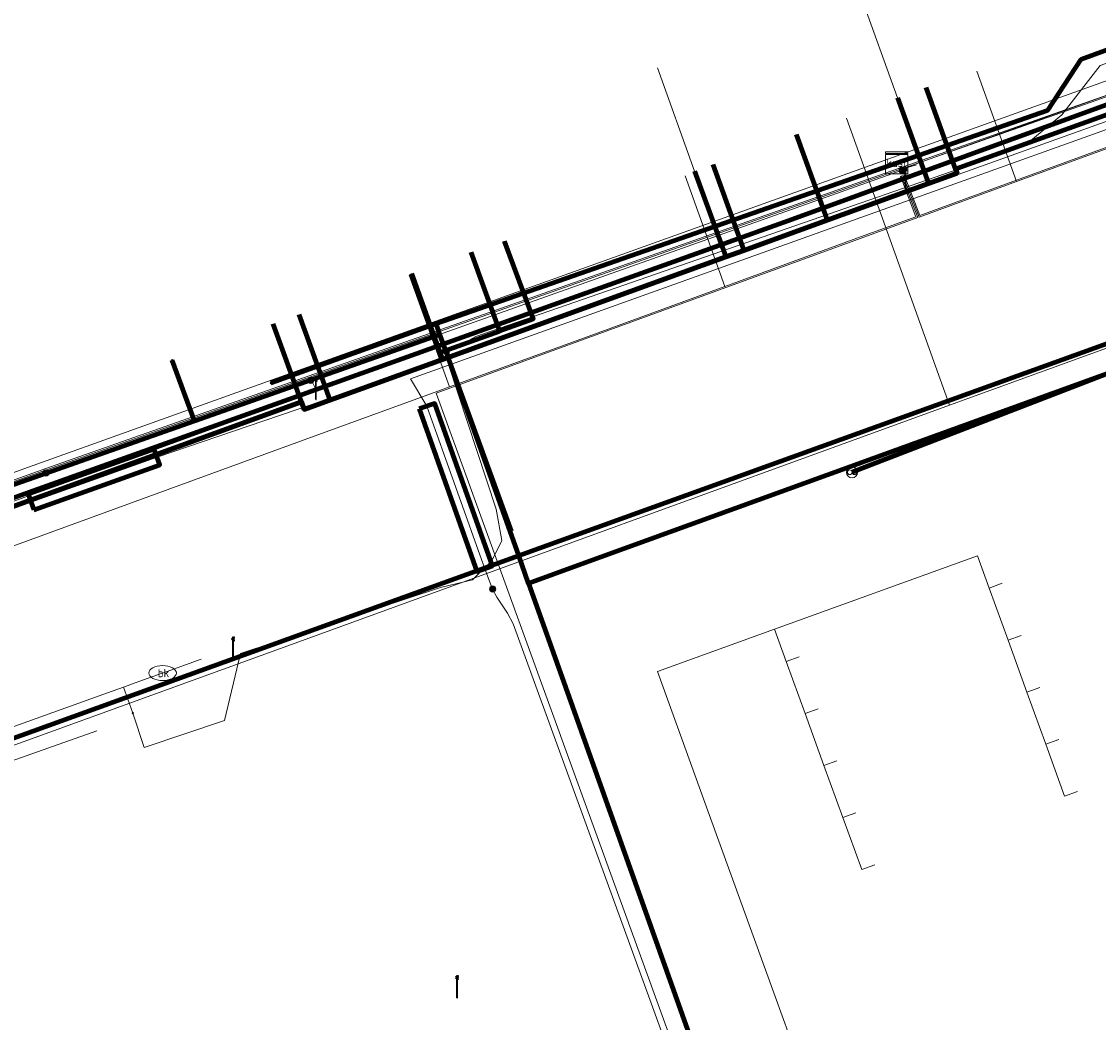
# Model space of a CAD drawing. Extents: x 152558 to 154479, y 462974 to 463683.
# Tile 580 of 638: x 154193 to 154232, y 463509 to 463545. Entities that reach past the tile are written whole.
import ezdxf
from ezdxf.enums import TextEntityAlignment as Align
from ezdxf.lldxf.tags import DXFTag

# ---------------------------------------------------------------- set-up
doc = ezdxf.new("R2010")
doc.units = 0
doc.header["$LTSCALE"] = 0.2
doc.layers.get('0').update_dxf_attribs({"linetype": 'CONTINUOUS'})
for name, color, linetype, lineweight in [('B-RO-KL-DATA_COAXIAAL_17_ZIGGO BV-G', 90, 'KL-DATA-N', 18), ('B-RO-KL-DATA_COAXIAAL_7_ZIGGO BV-G', 90, 'KL-DATA-N', 18), ('B-RO-KL-DATA_DUCT_ZIGGO BV-G', 90, 'CONTINUOUS', 100), ('B-RO-KL-DATA_HULPSTUK_KPN BV-S', 90, 'CONTINUOUS', 25), ('B-RO-KL-DATA_HULPSTUK_ZIGGO BV-S', 90, 'CONTINUOUS', 25), ('B-RO-KL-DATA_KABELBED_KPN BV-G', 90, 'CONTINUOUS', 100), ('B-RO-KL-DATA_KABELBED_ZIGGO BV-G', 90, 'CONTINUOUS', 100), ('B-RO-KL-DATA_MANTELBUIS_PVC_1.1_KPN BV-G', 90, 'CONTINUOUS', 100), ('B-RO-KL-DATA_MANTELBUIS_PVC_1_KPN BV-G', 90, 'CONTINUOUS', 100), ('B-RO-KL-DATA_REGGEFIBER OPERATOR BV-G', 90, 'KL-DATA-N', 18), ('B-RO-KL-DATA_STEDIN NETBEHEER BV-G', 90, 'KL-DATA-N', 18), ('B-RO-KL-ET_HS_50 KV_STEDIN NETBEHEER BV-G', 10, 'KL-HS-N', 18), ('B-RO-KL-ET_LS_230 V_GEMEENTE AMERSFOORT-G', 190, 'KL-LS-N', 18), ('B-RO-KL-ET_LS_400 V_STEDIN NETBEHEER BV-G', 190, 'KL-LS-N', 18), ('B-RO-KL-ET_LS_GEMEENTE AMERSFOORT-S', 190, 'CONTINUOUS', 25), ('B-RO-KL-ET_LS_HULPSTUK_GEMEENTE AMERSFOORT-S', 190, 'CONTINUOUS', 25), ('B-RO-KL-ET_LS_HULPSTUK_STEDIN NETBEHEER BV-S', 190, 'CONTINUOUS', 25), ('B-RO-KL-ET_LS_MANTELBUIS_PVC_160_STEDIN NETBEHEER BV-G', 190, 'CONTINUOUS', 100), ('B-RO-KL-ET_LS_MANTELBUIS_STAAL_160_STEDIN NETBEHEER BV-G', 190, 'CONTINUOUS', 100), ('B-RO-KL-ET_MS_10 KV_STEDIN NETBEHEER BV-G', 130, 'KL-MS-N', 18), ('B-RO-KL-ET_MS_HULPSTUK_STEDIN NETBEHEER BV-S', 130, 'CONTINUOUS', 25), ('B-RO-KL-ET_MS_MANTELBUIS_PVC_160_STEDIN NETBEHEER BV-G', 130, 'CONTINUOUS', 100), ('B-RO-KL-ET_MS_MANTELBUIS_STAAL_160_STEDIN NETBEHEER BV-G', 130, 'CONTINUOUS', 100), ('B-RO-KL-GAS_LD_PE_63_0.1 BAR_STEDIN NETBEHEER BV-G', 50, 'KL-GAS-LD-N', 18), ('B-RO-KL-GAS_LD_PVC_160_0.1 BAR_STEDIN NETBEHEER BV-G', 50, 'KL-GAS-LD-N', 18), ('B-RO-KL-GAS_LD_PVC_200_0.1 BAR_STEDIN NETBEHEER BV-G', 50, 'KL-GAS-LD-N', 18), ('B-RO-KL-WATER_150_VITENS-G', 170, 'KL-WATER-N', 18), ('B-RO-KL-WATER_63_VITENS-G', 170, 'KL-WATER-N', 18), ('B-RO-KL-WATER_HULPSTUK_VITENS-S', 170, 'CONTINUOUS', 25), ('B-RO-KL-WATER_VITENS-S', 170, 'CONTINUOUS', 25), ('B-RO-OG-INFO_VITENS-S', 7, 'CONTINUOUS', 25)]:
    doc.layers.add(name, color=color, linetype=linetype, lineweight=lineweight)
doc.styles.add('NLCS-ISO', font='NLCS-ISO.ttf')
tags = doc.linetypes.add('KL-DATA-N', pattern='A,4,-1,[101,NLCS.SHX,S=0.5,R=0,X=0,Y=0],-1,4,-1,["D",Standard,S=1,R=0,X=-0.25,Y=-0.5],-1.5', length=12.5).pattern_tags.tags
tags[18] = DXFTag(74, 10)
tags = doc.linetypes.add('KL-GAS-LD-N', pattern='A,4,-1,[69,NLCS.SHX,S=0.5,R=0,X=0,Y=0],-1,4,-1,["L",Standard,S=1,R=0,X=0.25,Y=-0.5],-2', length=13).pattern_tags.tags
tags[18] = DXFTag(74, 10)
tags = doc.linetypes.add('KL-HS-N', pattern='A,4,-1,[103,NLCS.SHX,S=0.75,R=0,X=0,Y=0],-1,4,-1,["H",Standard,S=1,R=0,X=0,Y=-0.5],-2', length=13).pattern_tags.tags
tags[18] = DXFTag(74, 10)
tags = doc.linetypes.add('KL-LS-N', pattern='A,4,-1,[103,NLCS.SHX,S=0.75,R=0,X=0,Y=0],-1,4,-1,["L",Standard,S=1,R=0,X=0,Y=-0.5],-2', length=13).pattern_tags.tags
tags[18] = DXFTag(74, 10)
tags = doc.linetypes.add('KL-MS-N', pattern='A,4,-1,[103,NLCS.SHX,S=0.75,R=0,X=0,Y=0],-1,4,-1,["M",Standard,S=1,R=0,X=0,Y=-0.5],-2', length=13).pattern_tags.tags
tags[18] = DXFTag(74, 10)
doc.linetypes.add('KL-WATER-N', pattern='A,7,-0.5,[168,NLCS.SHX,S=0.75,R=0,X=0.75,Y=0],-2', length=9.5)

# ---------------------------------------------------------------- blocks, each defined once
blk = doc.blocks.new('SKL-WTB_HULP_MOF-SO')
at = {"linetype": 'ByBlock', "lineweight": 18}
h = blk.add_hatch(color=0, dxfattribs=at)
h.dxf.hatch_style = 1
h.paths.add_polyline_path([(-0.5625, 0, 1), (0.5625, 0, 1)])
at = {"color": 0, "linetype": 'ByBlock', "lineweight": 18}
blk.add_circle((0, 0), 0.5625, dxfattribs=at)
at = {"color": 0, "linetype": 'ByBlock', "lineweight": 18, "style": 'NLCS-ISO', "flags": 1}
for tag, p in [('TYPE', (1.5, 0)), ('LABEL', (1.5, -1.5)), ('OMSCHRIJVING', (1.5, -3))]:
    blk.add_attdef(tag, p, '', height=1, dxfattribs=at)
blk = doc.blocks.new('SKL-WTB_HULP_KAST-SO')
at = {"color": 0, "linetype": 'ByBlock', "lineweight": 18}
for points in [[(-2, 2), (2, 2), (2, 1.68), (-2, 1.68)], [(-2, 1.52), (2, 1.52), (2, -2), (-2, -2)]]:
    blk.add_lwpolyline(points, close=True, dxfattribs=at)
at = {"color": 0, "linetype": 'ByBlock', "lineweight": 18, "style": 'NLCS-ISO'}
blk.add_text('kast', height=1.5, dxfattribs=at).set_placement((0, 0), align=Align.MIDDLE_CENTER)
at = {"color": 0, "linetype": 'ByBlock', "lineweight": 18, "style": 'NLCS-ISO', "flags": 1}
for tag, p in [('TYPE', (2.5, 0)), ('LABEL', (2.5, -1.5)), ('OMSCHRIJVING', (2.5, -3))]:
    blk.add_attdef(tag, p, '', height=1, dxfattribs=at)
blk = doc.blocks.new('SKL-WTB_HULP_OVERLENGTE-SO')
at = {"color": 0, "linetype": 'ByBlock', "lineweight": 18}
for centre, radius in [((0, 0), 1), ((-0.42, 0), 0.417), ((0.42, 0), 0.417)]:
    blk.add_circle(centre, radius, dxfattribs=at)
at = {"color": 0, "linetype": 'ByBlock', "lineweight": 18, "style": 'NLCS-ISO', "flags": 1}
for tag, p in [('TYPE', (1.5, 0)), ('LABEL', (1.5, -1.5)), ('OMSCHRIJVING', (1.5, -3))]:
    blk.add_attdef(tag, p, '', height=1, dxfattribs=at)
blk = doc.blocks.new('SKL-WATER_BRANDKRAAN_BRANDPUT-SO')
at = {"color": 0, "linetype": 'ByBlock', "lineweight": 18}
blk.add_ellipse((0, 0), major_axis=(2.5, 0), ratio=0.54, dxfattribs=at)
at = {"color": 0, "linetype": 'ByBlock', "lineweight": 18, "style": 'NLCS-ISO'}
blk.add_text('bk', height=1.5, dxfattribs=at).set_placement((0.16, 0), align=Align.MIDDLE_CENTER)
blk = doc.blocks.new('SKL-WTB_HULP_OVERIG-SO')
at = {"color": 0, "linetype": 'ByBlock', "lineweight": 18}
for points in [[(-0.14, 0.14), (0.14, -0.14)], [(0.14, 0.14), (-0.14, -0.14)]]:
    blk.add_lwpolyline(points, dxfattribs=at)
at = {"color": 0, "linetype": 'ByBlock', "lineweight": 18, "style": 'NLCS-ISO', "flags": 1}
for tag, p in [('TYPE', (1.5, 0)), ('LABEL', (1.5, -1.5)), ('OMSCHRIJVING', (1.5, -3))]:
    blk.add_attdef(tag, p, '', height=1, dxfattribs=at)
blk = doc.blocks.new('SKL-ET_LS_MAST-SO')
for p, q in [((-0.05, 2.07), (0.05, 2.07)), ((-0.05, -2), (0.05, -2))]:
    blk.add_line(p, q)
for points in [[(-0.05, -2), (-0.05, 2.07)], [(0.05, -2), (0.05, 2.07)], [(0.18, 1.89), (0.22, 1.89), (0.22, 1.97), (0.18, 1.97), (0.18, 1.92)], [(-0.18, 1.76), (-0.22, 1.76), (-0.22, 1.84), (-0.18, 1.84), (-0.18, 1.79)], [(-0.18, 1.49), (-0.22, 1.49), (-0.22, 1.57), (-0.18, 1.57), (-0.18, 1.52)], [(-0.18, 1.79), (-0.05, 1.79)], [(-0.18, 1.76), (-0.05, 1.76)], [(-0.18, 1.52), (-0.05, 1.52)], [(-0.18, 1.49), (-0.05, 1.49)], [(0.18, 1.92), (0.05, 1.92)], [(0.18, 1.89), (0.05, 1.89)], [(0.18, 1.66), (0.05, 1.66)], [(0.18, 1.63), (0.05, 1.63)], [(0.18, 1.39), (0.05, 1.39)], [(0.18, 1.36), (0.05, 1.36)], [(0.18, 1.63), (0.22, 1.63), (0.22, 1.71), (0.18, 1.71), (0.18, 1.66)], [(0.18, 1.36), (0.22, 1.36), (0.22, 1.44), (0.18, 1.44), (0.18, 1.39)]]:
    blk.add_lwpolyline(points)
blk = doc.blocks.new('SOG-INFO_OVERIG-SO')
at = {"color": 0, "linetype": 'ByBlock', "lineweight": 18}
for points in [[(-0.14, 0.14), (0.14, -0.14)], [(0.14, 0.14), (-0.14, -0.14)]]:
    blk.add_lwpolyline(points, dxfattribs=at)
at = {"color": 0, "linetype": 'ByBlock', "lineweight": 18, "style": 'NLCS-ISO', "flags": 1}
for tag, p in [('TYPE', (1.5, 0)), ('LABEL', (1.5, -1.5)), ('OMSCHRIJVING', (1.5, -3))]:
    blk.add_attdef(tag, p, '', height=1, dxfattribs=at)

msp = doc.modelspace()

# ---------------------------------------------------------------- linework, layer by layer
at = {"layer": 'B-RO-KL-DATA_COAXIAAL_17_ZIGGO BV-G', "flags": 128}
msp.add_lwpolyline([(154222.847, 463529.16), (154233.895, 463533.424), (154257.048, 463541.898), (154256.818, 463542.505), (154255.034, 463547.207), (154254.02, 463549.88), (154258.564, 463551.509), (154255.564, 463553.432), (154253.213, 463555.272), (154252.333, 463555.961), (154252.256, 463556.019), (154249.695, 463557.961), (154248.119, 463559.157), (154245.709, 463560.986), (154245.488, 463561.114), (154243.879, 463562.043), (154243.563, 463561.955), (154243.556, 463561.946), (154243.22, 463561.51), (154243.124, 463561.386), (154242.771, 463560.926)], dxfattribs=at)
at = {"layer": 'B-RO-KL-DATA_COAXIAAL_7_ZIGGO BV-G', "flags": 128}
for points in [[(154242.771, 463560.926), (154243.124, 463561.386), (154243.22, 463561.51), (154243.556, 463561.946), (154243.563, 463561.955), (154243.879, 463562.043), (154245.488, 463561.114), (154245.709, 463560.986), (154248.119, 463559.157), (154249.695, 463557.961), (154252.256, 463556.019), (154252.333, 463555.961), (154253.213, 463555.272), (154255.564, 463553.432), (154258.564, 463551.509), (154254.02, 463549.88), (154253.983, 463549.977), (154247.569, 463547.694), (154246.577, 463547.335), (154243.603, 463546.26), (154238.296, 463544.343), (154234.438, 463542.949), (154230.825, 463541.644), (154228.232, 463540.707), (154226.588, 463540.125), (154226.644, 463539.971), (154225.613, 463539.599), (154221.946, 463538.271), (154218.937, 463537.181), (154218.279, 463536.943), (154214.896, 463535.718), (154208.042, 463533.236), (154203.974, 463531.764), (154203.046, 463531.428), (154202.945, 463531.707), (154201.923, 463534.531)], [(154242.771, 463560.926), (154243.124, 463561.386), (154243.22, 463561.51), (154243.556, 463561.946), (154243.563, 463561.955), (154243.879, 463562.043), (154245.488, 463561.114), (154245.709, 463560.986), (154248.119, 463559.157), (154249.695, 463557.961), (154252.256, 463556.019), (154252.333, 463555.961), (154253.213, 463555.272), (154255.564, 463553.432), (154258.564, 463551.509), (154254.02, 463549.88), (154253.983, 463549.977), (154247.569, 463547.694), (154246.577, 463547.335), (154243.603, 463546.26), (154238.296, 463544.343), (154234.438, 463542.949), (154230.825, 463541.644), (154228.232, 463540.707), (154226.588, 463540.125), (154226.644, 463539.971), (154225.613, 463539.599), (154221.946, 463538.271), (154218.937, 463537.181), (154218.279, 463536.943), (154214.896, 463535.718), (154208.042, 463533.236), (154207.949, 463533.492), (154206.919, 463536.339)], [(154210.268, 463537.516), (154210.28, 463537.483), (154211.325, 463534.696), (154210.102, 463534.26), (154207.949, 463533.492), (154208.042, 463533.236), (154214.896, 463535.718), (154218.279, 463536.943), (154218.937, 463537.181), (154221.946, 463538.271), (154225.613, 463539.599), (154226.644, 463539.971), (154226.588, 463540.125), (154228.232, 463540.707), (154230.825, 463541.644), (154234.438, 463542.949), (154238.296, 463544.343), (154243.603, 463546.26), (154246.577, 463547.335), (154247.569, 463547.694), (154253.983, 463549.977), (154254.02, 463549.88), (154258.564, 463551.509), (154255.564, 463553.432), (154253.213, 463555.272), (154252.333, 463555.961), (154252.256, 463556.019), (154249.695, 463557.961), (154248.119, 463559.157), (154245.709, 463560.986), (154245.488, 463561.114), (154243.879, 463562.043), (154243.563, 463561.955), (154243.556, 463561.946), (154243.22, 463561.51), (154243.124, 463561.386), (154242.771, 463560.926)], [(154242.771, 463560.926), (154243.124, 463561.386), (154243.22, 463561.51), (154243.556, 463561.946), (154243.563, 463561.955), (154243.879, 463562.043), (154245.488, 463561.114), (154245.709, 463560.986), (154248.119, 463559.157), (154249.695, 463557.961), (154252.256, 463556.019), (154252.333, 463555.961), (154253.213, 463555.272), (154255.564, 463553.432), (154258.564, 463551.509), (154254.02, 463549.88), (154253.983, 463549.977), (154247.569, 463547.694), (154246.577, 463547.335), (154243.603, 463546.26), (154238.296, 463544.343), (154234.438, 463542.949), (154230.825, 463541.644), (154228.232, 463540.707), (154226.588, 463540.125), (154226.644, 463539.971), (154225.613, 463539.599), (154221.946, 463538.271), (154218.937, 463537.181), (154218.279, 463536.943), (154218.204, 463537.15), (154217.158, 463540.041), (154215.811, 463543.778)], [(154242.771, 463560.926), (154243.124, 463561.386), (154243.22, 463561.51), (154243.556, 463561.946), (154243.563, 463561.955), (154243.879, 463562.043), (154245.488, 463561.114), (154245.709, 463560.986), (154248.119, 463559.157), (154249.695, 463557.961), (154252.256, 463556.019), (154252.333, 463555.961), (154253.213, 463555.272), (154255.564, 463553.432), (154258.564, 463551.509), (154254.02, 463549.88), (154253.983, 463549.977), (154247.569, 463547.694), (154246.577, 463547.335), (154243.603, 463546.26), (154238.296, 463544.343), (154234.438, 463542.949), (154230.825, 463541.644), (154228.232, 463540.707), (154226.588, 463540.125), (154226.644, 463539.971), (154225.613, 463539.599), (154221.946, 463538.271), (154218.937, 463537.181), (154218.863, 463537.385), (154217.815, 463540.281)], [(154242.771, 463560.926), (154243.124, 463561.386), (154243.22, 463561.51), (154243.556, 463561.946), (154243.563, 463561.955), (154243.879, 463562.043), (154245.488, 463561.114), (154245.709, 463560.986), (154248.119, 463559.157), (154249.695, 463557.961), (154252.256, 463556.019), (154252.333, 463555.961), (154253.213, 463555.272), (154255.564, 463553.432), (154258.564, 463551.509), (154254.02, 463549.88), (154253.983, 463549.977), (154247.569, 463547.694), (154246.577, 463547.335), (154243.603, 463546.26), (154238.296, 463544.343), (154234.438, 463542.949), (154230.825, 463541.644), (154228.232, 463540.707), (154226.588, 463540.125), (154226.644, 463539.971), (154225.613, 463539.599), (154221.946, 463538.271), (154221.879, 463538.457), (154221.777, 463538.74), (154220.824, 463541.374)], [(154242.771, 463560.926), (154243.124, 463561.386), (154243.22, 463561.51), (154243.556, 463561.946), (154243.563, 463561.955), (154243.879, 463562.043), (154245.488, 463561.114), (154245.709, 463560.986), (154248.119, 463559.157), (154249.695, 463557.961), (154252.256, 463556.019), (154252.333, 463555.961), (154253.213, 463555.272), (154255.564, 463553.432), (154258.564, 463551.509), (154254.02, 463549.88), (154253.983, 463549.977), (154247.569, 463547.694), (154246.577, 463547.335), (154243.603, 463546.26), (154238.296, 463544.343), (154234.438, 463542.949), (154230.825, 463541.644), (154228.232, 463540.707), (154226.588, 463540.125), (154226.644, 463539.971), (154225.613, 463539.599), (154225.555, 463539.759), (154224.49, 463542.701), (154223.149, 463546.423)], [(154242.771, 463560.926), (154243.124, 463561.386), (154243.22, 463561.51), (154243.556, 463561.946), (154243.563, 463561.955), (154243.879, 463562.043), (154245.488, 463561.114), (154245.709, 463560.986), (154248.119, 463559.157), (154249.695, 463557.961), (154252.256, 463556.019), (154252.333, 463555.961), (154253.213, 463555.272), (154255.564, 463553.432), (154258.564, 463551.509), (154254.02, 463549.88), (154253.983, 463549.977), (154247.569, 463547.694), (154246.577, 463547.335), (154243.603, 463546.26), (154238.296, 463544.343), (154234.438, 463542.949), (154230.825, 463541.644), (154228.232, 463540.707), (154226.588, 463540.125), (154225.521, 463543.074)], [(154224.966, 463492.304), (154226.367, 463492.811), (154225.857, 463494.221), (154221.841, 463505.315), (154220.07, 463510.206), (154217.688, 463516.788), (154215.819, 463521.951), (154220.049, 463523.484), (154227.385, 463526.142), (154227.807, 463524.975), (154228.488, 463523.094), (154229.169, 463521.213), (154229.85, 463519.332), (154230.32, 463519.502)], [(154224.966, 463492.304), (154226.367, 463492.811), (154225.857, 463494.221), (154221.841, 463505.315), (154220.07, 463510.206), (154217.688, 463516.788), (154215.819, 463521.951), (154220.049, 463523.484), (154227.385, 463526.142), (154227.807, 463524.975), (154228.488, 463523.094), (154228.958, 463523.264)], [(154224.966, 463492.304), (154226.367, 463492.811), (154225.857, 463494.221), (154221.841, 463505.315), (154220.07, 463510.206), (154217.688, 463516.788), (154215.819, 463521.951), (154220.049, 463523.484), (154227.385, 463526.142), (154227.807, 463524.975), (154228.488, 463523.094), (154229.169, 463521.213), (154229.639, 463521.383)], [(154224.966, 463492.304), (154226.367, 463492.811), (154225.857, 463494.221), (154221.841, 463505.315), (154220.07, 463510.206), (154217.688, 463516.788), (154215.819, 463521.951), (154220.049, 463523.484), (154227.385, 463526.142), (154227.807, 463524.975), (154228.488, 463523.094), (154229.169, 463521.213), (154229.85, 463519.332), (154230.531, 463517.451), (154231.001, 463517.621)], [(154224.966, 463492.304), (154226.367, 463492.811), (154225.857, 463494.221), (154221.841, 463505.315), (154220.07, 463510.206), (154217.688, 463516.788), (154215.819, 463521.951), (154220.049, 463523.484), (154227.385, 463526.142), (154227.807, 463524.975), (154228.277, 463525.145)], [(154224.966, 463492.304), (154226.367, 463492.811), (154225.857, 463494.221), (154221.841, 463505.315), (154220.07, 463510.206), (154217.688, 463516.788), (154215.819, 463521.951), (154220.049, 463523.484), (154220.471, 463522.319), (154221.152, 463520.438), (154221.833, 463518.557), (154222.514, 463516.676), (154222.984, 463516.846)], [(154224.966, 463492.304), (154226.367, 463492.811), (154225.857, 463494.221), (154221.841, 463505.315), (154220.07, 463510.206), (154217.688, 463516.788), (154215.819, 463521.951), (154220.049, 463523.484), (154220.471, 463522.319), (154221.152, 463520.438), (154221.622, 463520.608)], [(154224.966, 463492.304), (154226.367, 463492.811), (154225.857, 463494.221), (154221.841, 463505.315), (154220.07, 463510.206), (154217.688, 463516.788), (154215.819, 463521.951), (154220.049, 463523.484), (154220.471, 463522.319), (154220.941, 463522.489)], [(154224.966, 463492.304), (154226.367, 463492.811), (154225.857, 463494.221), (154221.841, 463505.315), (154220.07, 463510.206), (154217.688, 463516.788), (154215.819, 463521.951), (154220.049, 463523.484), (154220.471, 463522.319), (154221.152, 463520.438), (154221.833, 463518.557), (154222.514, 463516.676), (154223.195, 463514.795), (154223.665, 463514.965)], [(154224.966, 463492.304), (154226.367, 463492.811), (154225.857, 463494.221), (154221.841, 463505.315), (154220.07, 463510.206), (154217.688, 463516.788), (154215.819, 463521.951), (154220.049, 463523.484), (154220.471, 463522.319), (154221.152, 463520.438), (154221.833, 463518.557), (154222.303, 463518.727)]]:
    msp.add_lwpolyline(points, dxfattribs=at)
at = {"layer": 'B-RO-KL-DATA_DUCT_ZIGGO BV-G', "flags": 128}
msp.add_lwpolyline([(154182.278, 463527.963), (154182.587, 463527.089), (154183.218, 463525.298), (154183.361, 463524.894), (154183.452, 463524.636), (154184.605, 463525.056), (154202.945, 463531.707), (154203.046, 463531.428), (154203.974, 463531.764), (154208.042, 463533.236), (154218.279, 463536.943), (154218.937, 463537.181), (154221.946, 463538.271), (154225.613, 463539.599), (154226.644, 463539.971), (154226.588, 463540.125), (154253.983, 463549.977), (154254.02, 463549.88), (154257.048, 463541.898), (154257.648, 463540.316), (154257.711, 463540.151), (154260.781, 463541.257), (154267.478, 463543.67), (154310.328, 463512.11)], dxfattribs=at)
at = {"layer": 'B-RO-KL-DATA_KABELBED_KPN BV-G', "flags": 128}
for points in [[(154259.639, 463552.733), (154258.832, 463552.26), (154257.986, 463551.857), (154257.109, 463551.529), (154256.382, 463551.319), (154220.544, 463538.244), (154208.078, 463533.785), (154163.987, 463518.013), (154143.125, 463510.603), (154142.034, 463510.218)], [(154207.809, 463534.538), (154229.927, 463542.251), (154231.132, 463544.092), (154249.98, 463551.01)], [(154180.205, 463515.221), (154190.076, 463518.672), (154210.798, 463526.145), (154239.314, 463536.428), (154256.223, 463542.552), (154263.789, 463545.301)], [(154253.01, 463540.312), (154212.933, 463525.786), (154211.155, 463525.141)], [(154201.837, 463532.389), (154207.809, 463534.538)], [(154207.951, 463534.141), (154207.81, 463534.538)], [(154133.491, 463507.761), (154133.498, 463507.763), (154133.846, 463507.886), (154135.214, 463508.372), (154135.253, 463508.386), (154141.248, 463510.514), (154151.498, 463514.152), (154172.903, 463521.811), (154193.705, 463529.129), (154199.082, 463531.021), (154207.94, 463534.137)], [(154211.155, 463525.141), (154210.798, 463526.145), (154208.078, 463533.785), (154207.951, 463534.141)], [(154210.54, 463527.036), (154207.953, 463534.137)], [(154193.705, 463529.129), (154199.082, 463531.021), (154198.278, 463533.207)], [(154194.079, 463528.779), (154196.432, 463529.624)], [(154211.155, 463525.141), (154211.926, 463522.978), (154220.105, 463500), (154220.106, 463499.999), (154230.691, 463470.758)]]:
    msp.add_lwpolyline(points, dxfattribs=at)
at = {"layer": 'B-RO-KL-DATA_KABELBED_ZIGGO BV-G', "flags": 128}
for points in [[(154226.588, 463540.125), (154253.983, 463549.977), (154254.02, 463549.88)], [(154226.588, 463540.125), (154225.521, 463543.074)], [(154224.49, 463542.701), (154225.613, 463539.599)], [(154257.048, 463541.898), (154233.895, 463533.424), (154222.847, 463529.16)], [(154220.824, 463541.374), (154221.777, 463538.74)], [(154217.815, 463540.281), (154218.937, 463537.181)], [(154226.588, 463540.125), (154226.644, 463539.971), (154225.613, 463539.599)], [(154217.158, 463540.041), (154218.279, 463536.943)], [(154225.613, 463539.599), (154221.946, 463538.271)], [(154221.777, 463538.74), (154221.946, 463538.271)], [(154221.946, 463538.271), (154218.937, 463537.181)], [(154210.268, 463537.516), (154211.325, 463534.696), (154210.102, 463534.26)], [(154218.279, 463536.943), (154208.042, 463533.236)], [(154209.067, 463537.121), (154210.102, 463534.26)], [(154218.937, 463537.181), (154218.279, 463536.943)], [(154206.919, 463536.339), (154207.949, 463533.492)], [(154202.851, 463534.867), (154203.974, 463531.764)], [(154202.945, 463531.707), (154201.923, 463534.531)], [(154207.949, 463533.492), (154210.102, 463534.26)], [(154207.949, 463533.492), (154208.042, 463533.236)], [(154208.042, 463533.236), (154203.974, 463531.764)], [(154202.945, 463531.707), (154184.605, 463525.056)], [(154203.974, 463531.764), (154203.046, 463531.428), (154202.945, 463531.707)]]:
    msp.add_lwpolyline(points, dxfattribs=at)
at = {"layer": 'B-RO-KL-DATA_MANTELBUIS_PVC_1.1_KPN BV-G', "flags": 128}
msp.add_lwpolyline([(154194.079, 463528.779), (154196.432, 463529.624)], dxfattribs=at)
at = {"layer": 'B-RO-KL-DATA_MANTELBUIS_PVC_1_KPN BV-G', "flags": 128}
msp.add_lwpolyline([(154210.54, 463527.036), (154207.953, 463534.137)], dxfattribs=at)
at = {"layer": 'B-RO-KL-DATA_REGGEFIBER OPERATOR BV-G', "flags": 128}
msp.add_lwpolyline([(154243.446, 463561.667), (154251.606, 463555.87), (154252.684, 463553.901), (154250.393, 463549.904), (154193.076, 463529.348), (154183.07, 463525.721), (154164.481, 463518.965), (154160.362, 463517.432), (154137.391, 463509.393), (154136.882, 463509.211), (154136.618, 463508.804), (154136.419, 463508.498)], dxfattribs=at)
at = {"layer": 'B-RO-KL-DATA_STEDIN NETBEHEER BV-G', "flags": 128}
msp.add_lwpolyline([(154139.79, 463511.089), (154141.897, 463511.876), (154142.631, 463509.922), (154229.14, 463541.45), (154259.321, 463552.345), (154259.166, 463552.782), (154259.537, 463553.249)], dxfattribs=at)
at = {"layer": 'B-RO-KL-ET_HS_50 KV_STEDIN NETBEHEER BV-G', "flags": 128}
for points in [[(154347.111, 463480.347), (154336.294, 463489.675), (154331.78, 463495.489), (154327.686, 463498.657), (154321.071, 463504.065), (154280.105, 463544.755), (154277.951, 463548.114), (154271.805, 463552.222), (154265.347, 463554.518), (154193.877, 463529.351), (154172.884, 463521.84), (154142.869, 463511.309), (154138.967, 463509.878), (154134.648, 463508.612), (154131.99, 463508.597), (154122.657, 463504.975), (154105.773, 463498.737), (154102.319, 463497.763), (154098.821, 463497.011), (154095.282, 463496.485), (154091.716, 463496.184), (154088.139, 463496.11), (154087.087, 463496.132), (154086.033, 463496.177), (154084.981, 463496.244), (154083.931, 463496.335), (154082.864, 463496.449), (154080.371, 463496.938), (154074.936, 463498.051), (154066.844, 463499.893), (154064.554, 463501.063), (154060.812, 463502.582), (154023.562, 463525.23), (153994.896, 463548.25), (153972.963, 463563.181), (153964.598, 463569.519), (153962.201, 463569.449)], [(154350.638, 463477.239), (154336.261, 463489.637), (154331.744, 463495.453), (154327.655, 463498.618), (154321.045, 463504.021), (154280.066, 463544.723), (154277.915, 463548.078), (154271.782, 463552.177), (154265.347, 463554.465), (154193.894, 463529.304), (154172.901, 463521.793), (154142.886, 463511.262), (154138.983, 463509.83), (154134.655, 463508.562), (154131.999, 463508.547), (154122.675, 463504.928), (154105.787, 463498.689), (154102.331, 463497.714), (154098.83, 463496.962), (154095.288, 463496.435), (154091.719, 463496.134), (154088.139, 463496.06), (154087.085, 463496.082), (154086.03, 463496.127), (154084.977, 463496.194), (154083.926, 463496.285), (154082.857, 463496.4), (154080.361, 463496.889), (154074.925, 463498.002), (154066.827, 463499.846), (154064.533, 463501.017), (154060.789, 463502.537), (154023.533, 463525.189), (153994.866, 463548.21), (153972.934, 463563.14), (153964.582, 463569.469), (153963.899, 463569.449)]]:
    msp.add_lwpolyline(points, dxfattribs=at)
at = {"layer": 'B-RO-KL-ET_LS_230 V_GEMEENTE AMERSFOORT-G', "flags": 128}
for points in [[(154257.422, 463551.614), (154257.322, 463551.574), (154245.573, 463547.666), (154224.597, 463540.105), (154225.178, 463540.275)], [(154224.658, 463540.08), (154203.281, 463532.485)], [(154224.718, 463540.07), (154224.798, 463539.785), (154224.798, 463539.785)], [(154203.301, 463532.5), (154203.442, 463532.209), (154203.442, 463532.209)]]:
    msp.add_lwpolyline(points, dxfattribs=at)
at = {"layer": 'B-RO-KL-ET_LS_400 V_STEDIN NETBEHEER BV-G', "flags": 128}
for points in [[(154224.687, 463539.896), (154225.268, 463538.384), (154228.791, 463539.669), (154250.529, 463547.602), (154251.625, 463548.002), (154254.483, 463549.045), (154257.433, 463550.121), (154258.389, 463551.095), (154258.43, 463551.171), (154258.428, 463551.216), (154258.403, 463551.264), (154258.351, 463551.312), (154253.584, 463554.827), (154253.385, 463554.941), (154252.992, 463555.114), (154252.832, 463555.221)], [(154224.734, 463539.914), (154225.297, 463538.447), (154228.028, 463539.443), (154244.675, 463545.518), (154257.404, 463550.163), (154258.527, 463551.307)], [(154227.357, 463543.658), (154228.791, 463539.669)], [(154142.487, 463510.195), (154143.613, 463509.52), (154144.32, 463509.349), (154145.742, 463509.418), (154199.706, 463529.109), (154202.91, 463530.278), (154207.647, 463532.006), (154208.295, 463532.242), (154213.18, 463534.025), (154218.252, 463535.876), (154223.158, 463537.666), (154225.155, 463538.395), (154224.593, 463539.86)], [(154306.165, 463494.98), (154301.339, 463493.93), (154300.41, 463493.593), (154298.078, 463492.748), (154297.116, 463492.4), (154296.066, 463492.019), (154295.665, 463491.874), (154295.102, 463491.67), (154294.541, 463491.467), (154294.471, 463491.442), (154293.993, 463491.268), (154293.875, 463491.225), (154292.668, 463490.791), (154292.425, 463490.704), (154292.359, 463490.68), (154292.108, 463490.59), (154291.859, 463490.5), (154291.718, 463490.449), (154291.47, 463490.36), (154290.906, 463490.157), (154290.7, 463490.083), (154290.657, 463490.067), (154290.337, 463489.952), (154290.266, 463489.926), (154289.699, 463489.722), (154288.738, 463489.376), (154287.043, 463488.766), (154283.901, 463487.635), (154231.618, 463468.817), (154231.036, 463468.913), (154230.457, 463469.69), (154222.542, 463491.474), (154222.455, 463491.714), (154222.43, 463491.783), (154222.338, 463492.035), (154222.309, 463492.116), (154222.275, 463492.209), (154222.223, 463492.354), (154222.203, 463492.408), (154222.168, 463492.504), (154222.105, 463492.677), (154222.072, 463492.768), (154222.025, 463492.898), (154221.996, 463492.978), (154221.984, 463493.01), (154221.955, 463493.089), (154221.891, 463493.267), (154221.871, 463493.323), (154221.847, 463493.389), (154221.823, 463493.456), (154221.798, 463493.523), (154221.785, 463493.558), (154221.753, 463493.646), (154221.664, 463493.891), (154221.658, 463493.907), (154221.637, 463493.966), (154221.59, 463494.096), (154221.578, 463494.128), (154221.565, 463494.163), (154221.551, 463494.203), (154221.542, 463494.228), (154221.513, 463494.308), (154221.51, 463494.317), (154221.486, 463494.382), (154221.462, 463494.449), (154221.43, 463494.537), (154221.407, 463494.601), (154221.386, 463494.659), (154221.347, 463494.765), (154221.315, 463494.854), (154221.259, 463495.009), (154221.244, 463495.051), (154221.23, 463495.088), (154221.2, 463495.17), (154221.115, 463495.405), (154221.088, 463495.478), (154221.034, 463495.627), (154220.997, 463495.728), (154220.974, 463495.793), (154220.881, 463496.048), (154207.812, 463532.014), (154225.22, 463538.366), (154224.64, 463539.878)], [(154216.817, 463539.87), (154218.252, 463535.876)], [(154206.842, 463536.285), (154208.295, 463532.242)], [(154139.675, 463509.977), (154141.333, 463510.125), (154144.415, 463501.726), (154195.546, 463519.812)]]:
    msp.add_lwpolyline(points, dxfattribs=at)
at = {"layer": 'B-RO-KL-ET_LS_MANTELBUIS_PVC_160_STEDIN NETBEHEER BV-G', "flags": 128}
msp.add_lwpolyline([(154193.273, 463527.799), (154197.828, 463529.429), (154197.626, 463529.993), (154193.071, 463528.363), (154193.273, 463527.799)], dxfattribs=at)
at = {"layer": 'B-RO-KL-ET_LS_MANTELBUIS_STAAL_160_STEDIN NETBEHEER BV-G', "flags": 128}
msp.add_lwpolyline([(154207.199, 463531.449), (154209.287, 463525.571), (154209.853, 463525.771), (154207.765, 463531.649), (154207.199, 463531.449)], dxfattribs=at)
at = {"layer": 'B-RO-KL-ET_MS_10 KV_STEDIN NETBEHEER BV-G', "flags": 128}
for points in [[(154200.534, 463604.407), (154200.761, 463604.633), (154201.282, 463604.688), (154202.125, 463604.066), (154202.687, 463601.703), (154204.298, 463600.502), (154205.112, 463598.115), (154208.9, 463588.259), (154254.048, 463554.292), (154254.311, 463551.914), (154251.728, 463548.909), (154206.609, 463532.728), (154197.727, 463529.711), (154193.172, 463528.081), (154182.654, 463524.373), (154179.706, 463523.382), (154170.172, 463519.815), (154158.46, 463515.711), (154144.587, 463510.671), (154143.042, 463510.617), (154142.125, 463510.929), (154141.623, 463512.396)], [(154209.856, 463524.937), (154209.57, 463525.671), (154207.482, 463531.549), (154206.888, 463532.534), (154251.89, 463548.673), (154254.601, 463551.824), (154254.31, 463554.442), (154209.13, 463588.433), (154205.374, 463598.207), (154204.532, 463600.607), (154202.863, 463601.829), (154202.302, 463604.183), (154201.338, 463604.895), (154200.671, 463604.824), (154200.368, 463604.527)], [(154306.612, 463484.009), (154306.045, 463483.511), (154236.312, 463457.999), (154234.904, 463458.148), (154234.085, 463459.121), (154210.602, 463523.675), (154210.396, 463524.07), (154210.01, 463524.639), (154209.856, 463524.937)]]:
    msp.add_lwpolyline(points, dxfattribs=at)
at = {"layer": 'B-RO-KL-ET_MS_MANTELBUIS_PVC_160_STEDIN NETBEHEER BV-G', "flags": 128}
msp.add_lwpolyline([(154193.273, 463527.799), (154197.828, 463529.429), (154197.626, 463529.993), (154193.071, 463528.363), (154193.273, 463527.799)], dxfattribs=at)
at = {"layer": 'B-RO-KL-ET_MS_MANTELBUIS_STAAL_160_STEDIN NETBEHEER BV-G', "flags": 128}
msp.add_lwpolyline([(154207.199, 463531.449), (154209.287, 463525.571), (154209.853, 463525.771), (154207.765, 463531.649), (154207.199, 463531.449)], dxfattribs=at)
at = {"layer": 'B-RO-KL-GAS_LD_PE_63_0.1 BAR_STEDIN NETBEHEER BV-G', "flags": 128}
msp.add_lwpolyline([(154222.647, 463541.965), (154226.373, 463531.583)], dxfattribs=at)
at = {"layer": 'B-RO-KL-GAS_LD_PVC_160_0.1 BAR_STEDIN NETBEHEER BV-G', "flags": 128}
msp.add_lwpolyline([(154143.143, 463502.146), (154159.335, 463507.326), (154173.273, 463512.316), (154183.901, 463516.161), (154185.241, 463516.646), (154202.722, 463522.979)], dxfattribs=at)
at = {"layer": 'B-RO-KL-GAS_LD_PVC_200_0.1 BAR_STEDIN NETBEHEER BV-G', "flags": 128}
msp.add_lwpolyline([(154202.722, 463522.979), (154226.373, 463531.583), (154234.502, 463534.54), (154241.381, 463537.043), (154255.642, 463542.196), (154256.582, 463542.536)], dxfattribs=at)
at = {"layer": 'B-RO-KL-WATER_150_VITENS-G', "flags": 128}
for points in [[(154197.925, 463521.9), (154199.322, 463522.402)], [(154196.512, 463521.393), (154197.065, 463521.592), (154197.91, 463521.895), (154197.925, 463521.9)], [(154196.512, 463521.393), (154195.93, 463521.184), (154176.837, 463514.322), (154162.584, 463509.2), (154152.175, 463505.632), (154145.822, 463503.178), (154144.881, 463502.838)]]:
    msp.add_lwpolyline(points, dxfattribs=at)
at = {"layer": 'B-RO-KL-WATER_63_VITENS-G', "flags": 128}
for points in [[(154242.481, 463561.148), (154243.577, 463562.72), (154243.974, 463562.954), (154244.618, 463562.993), (154245.68, 463562.622), (154246.869, 463561.58), (154247.906, 463560.383), (154250.158, 463558.632), (154253.164, 463556.294), (154255.105, 463554.806), (154255.705, 463554.105), (154255.974, 463552.948), (154255.878, 463552.502), (154250.724, 463550.576), (154231.81, 463543.87), (154230.427, 463542.075), (154229.294, 463541.145), (154228.809, 463540.855), (154209.244, 463534.062), (154208.286, 463533.541), (154208.255, 463533.051), (154209.989, 463527.827), (154210.188, 463526.688), (154209.821, 463525.958), (154209.13, 463525.266), (154207.969, 463524.997), (154200.744, 463522.611), (154200.161, 463520.184), (154197.257, 463519.209), (154196.85, 463520.452)], [(154196.85, 463520.452), (154196.669, 463520.955), (154196.512, 463521.393)]]:
    msp.add_lwpolyline(points, dxfattribs=at)

# ---------------------------------------------------------------- block references
at = {"layer": 'B-RO-KL-DATA_HULPSTUK_KPN BV-S', "xscale": 0.2, "yscale": 0.2, "zscale": 0.2}
for name, p in [('SKL-WTB_HULP_OVERIG-SO', (154207.809, 463534.538)), ('SKL-WTB_HULP_OVERIG-SO', (154207.809, 463534.538)), ('SKL-WTB_HULP_OVERIG-SO', (154207.81, 463534.538)), ('SKL-WTB_HULP_OVERIG-SO', (154207.94, 463534.137)), ('SKL-WTB_HULP_OVERIG-SO', (154207.951, 463534.141)), ('SKL-WTB_HULP_OVERIG-SO', (154207.951, 463534.141)), ('SKL-WTB_HULP_OVERIG-SO', (154198.278, 463533.207)), ('SKL-WTB_HULP_OVERIG-SO', (154201.837, 463532.389)), ('SKL-WTB_HULP_MOF-SO', (154193.705, 463529.129)), ('SKL-WTB_HULP_OVERIG-SO', (154193.705, 463529.129)), ('SKL-WTB_HULP_OVERIG-SO', (154211.155, 463525.141)), ('SKL-WTB_HULP_OVERIG-SO', (154211.155, 463525.141)), ('SKL-WTB_HULP_OVERIG-SO', (154211.155, 463525.141))]:
    msp.add_blockref(name, p, dxfattribs=at)
at = {"layer": 'B-RO-KL-DATA_HULPSTUK_ZIGGO BV-S', "xscale": 0.2, "yscale": 0.2, "zscale": 0.2}
msp.add_blockref('SKL-WTB_HULP_OVERLENGTE-SO', (154222.847, 463529.16), dxfattribs=at)
at = {"layer": 'B-RO-KL-ET_LS_GEMEENTE AMERSFOORT-S', "xscale": 0.2, "yscale": 0.2, "zscale": 0.2}
for p in [(154224.786, 463539.784), (154203.471, 463532.185), (154200.478, 463522.798), (154208.572, 463510.558)]:
    msp.add_blockref('SKL-ET_LS_MAST-SO', p, dxfattribs=at)
at = {"layer": 'B-RO-KL-ET_LS_HULPSTUK_GEMEENTE AMERSFOORT-S', "xscale": 0.2, "yscale": 0.2, "zscale": 0.2}
for p in [(154224.658, 463540.08), (154203.281, 463532.485)]:
    msp.add_blockref('SKL-WTB_HULP_MOF-SO', p, dxfattribs=at)
at = {"layer": 'B-RO-KL-ET_LS_HULPSTUK_STEDIN NETBEHEER BV-S', "xscale": 0.2, "yscale": 0.2, "zscale": 0.2}
msp.add_blockref('SKL-WTB_HULP_KAST-SO', (154224.461, 463540.345), dxfattribs=at)
at = {"layer": 'B-RO-KL-ET_MS_HULPSTUK_STEDIN NETBEHEER BV-S', "xscale": 0.2, "yscale": 0.2, "zscale": 0.2}
msp.add_blockref('SKL-WTB_HULP_MOF-SO', (154209.856, 463524.937), dxfattribs=at)
at = {"layer": 'B-RO-KL-WATER_HULPSTUK_VITENS-S', "xscale": 0.2, "yscale": 0.2, "zscale": 0.2}
msp.add_blockref('SKL-WTB_HULP_OVERIG-SO', (154196.85, 463520.452), dxfattribs=at)
msp.add_blockref('SKL-WTB_HULP_OVERIG-SO', (154196.85, 463520.452), dxfattribs=at)
msp.add_blockref('SKL-WTB_HULP_OVERIG-SO', (154196.85, 463520.452), dxfattribs=at)
at = {"layer": 'B-RO-KL-WATER_VITENS-S', "xscale": 0.2, "yscale": 0.2, "zscale": 0.2}
msp.add_blockref('SKL-WATER_BRANDKRAAN_BRANDPUT-SO', (154197.925, 463521.9), dxfattribs=at)
at = {"layer": 'B-RO-OG-INFO_VITENS-S', "xscale": 0.2, "yscale": 0.2, "zscale": 0.2}
msp.add_blockref('SOG-INFO_OVERIG-SO', (154196.85, 463520.452), dxfattribs=at)

doc.saveas('drawing.dxf')
